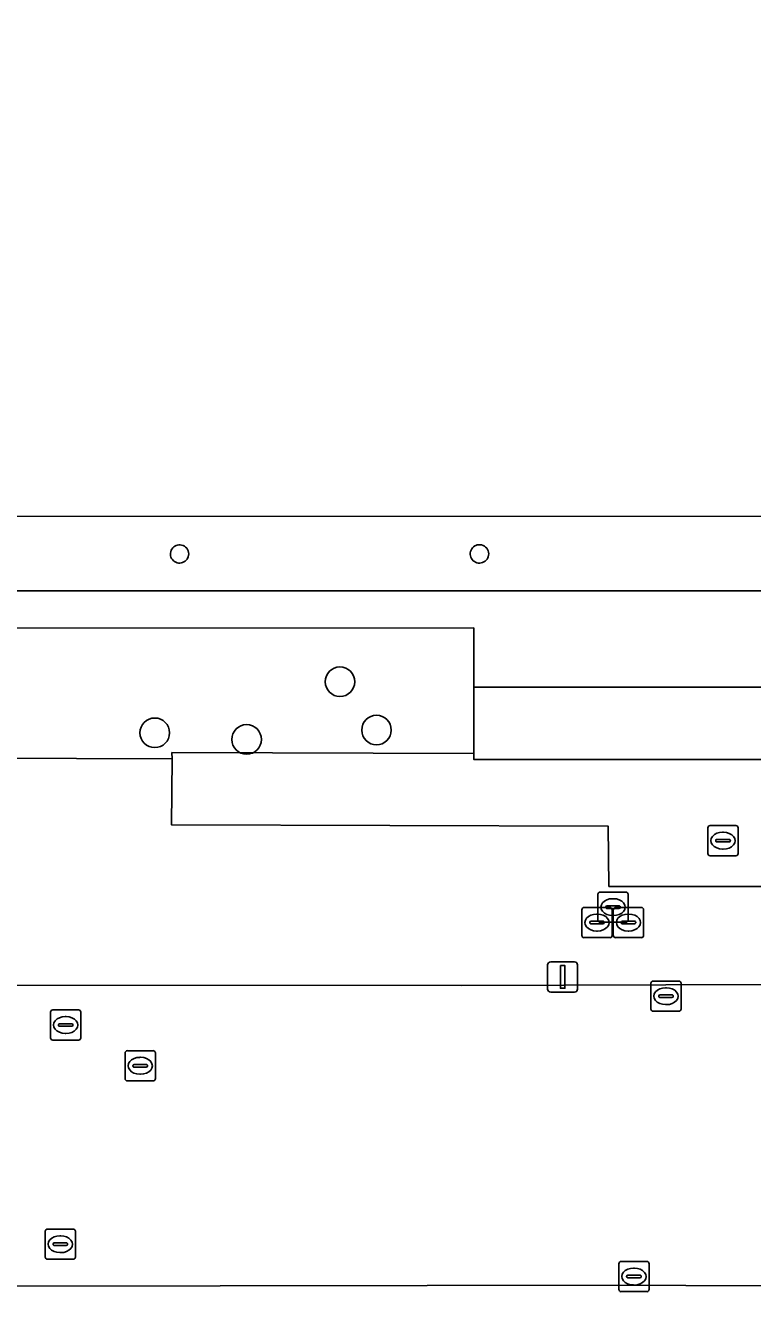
# Model space of a CAD drawing. Extents: x 161477 to 163040, y 383680 to 384871.
# Drawn here: x 162042.15 to 162066.22, y 384371.68 to 384413.59 of the extents above; entities that cross this region are included whole.
import ezdxf

# ---------------------------------------------------------------- set-up
doc = ezdxf.new("R2010")
doc.units = 0
for name, color, linetype in [('IMGEO_Boom', 7, 'Continuous'), ('IMGEO_Brandkraan', 7, 'Continuous'), ('IMGEO_Dek', 7, 'Continuous'), ('IMGEO_Groenvoorziening', 7, 'Continuous'), ('IMGEO_Kolk', 7, 'Continuous'), ('IMGEO_Lichtmast', 7, 'Continuous'), ('IMGEO_Pand', 7, 'Continuous'), ('IMGEO_Pijler', 7, 'Continuous'), ('IMGEO_Rijbaan_lokaal_open', 7, 'Continuous'), ('IMGEO_Rioolput', 7, 'Continuous'), ('IMGEO_Voetpad_gesloten', 7, 'Continuous'), ('IMGEO_Voetpad_open', 7, 'Continuous')]:
    doc.layers.add(name, color=color, linetype=linetype)

msp = doc.modelspace()

# ---------------------------------------------------------------- linework, layer by layer
at = {"layer": 'IMGEO_Boom'}
for centre in [(162052.56, 384391.87), (162053.77, 384390.27), (162046.43, 384390.18), (162049.47, 384389.96)]:
    msp.add_circle(centre, 0.489, dxfattribs=at)
at = {"layer": 'IMGEO_Brandkraan'}
for p, q in [((162061.099, 384383.984), (162061.099, 384384.836)), ((162061.174, 384384.91), (162062.026, 384384.91)), ((162062.1, 384384.836), (162062.1, 384383.984)), ((162061.358, 384384.404), (162061.358, 384384.416)), ((162061.401, 384384.453), (162061.799, 384384.453)), ((162061.587, 384384.69), (162061.612, 384384.69)), ((162061.842, 384384.416), (162061.842, 384384.404)), ((162060.569, 384383.474), (162060.569, 384384.326)), ((162060.644, 384384.4), (162061.496, 384384.4)), ((162061.057, 384384.18), (162061.082, 384384.18)), ((162061.796, 384384.367), (162061.398, 384384.367)), ((162061.57, 384384.326), (162061.57, 384383.474)), ((162061.61, 384384.13), (162061.585, 384384.13)), ((162061.609, 384383.474), (162061.609, 384384.326)), ((162061.684, 384384.4), (162062.536, 384384.4)), ((162062.097, 384384.18), (162062.122, 384384.18)), ((162062.61, 384384.326), (162062.61, 384383.474)), ((162060.828, 384383.894), (162060.828, 384383.906)), ((162061.266, 384383.857), (162060.868, 384383.857)), ((162060.871, 384383.943), (162061.269, 384383.943)), ((162061.08, 384383.62), (162061.055, 384383.62)), ((162062.026, 384383.91), (162061.174, 384383.91)), ((162061.312, 384383.906), (162061.312, 384383.894)), ((162061.868, 384383.894), (162061.868, 384383.906)), ((162062.306, 384383.857), (162061.908, 384383.857)), ((162061.911, 384383.943), (162062.309, 384383.943)), ((162062.12, 384383.62), (162062.095, 384383.62)), ((162062.352, 384383.906), (162062.352, 384383.894)), ((162061.496, 384383.4), (162060.644, 384383.4)), ((162062.536, 384383.4), (162061.684, 384383.4))]:
    msp.add_line(p, q, dxfattribs=at)
for points in [[(162061.099, 384383.984), (162061.099, 384384.836)], [(162061.174, 384384.91), (162062.026, 384384.91)], [(162062.1, 384384.836), (162062.1, 384383.984)], [(162060.569, 384383.474), (162060.569, 384384.326)], [(162060.644, 384384.4), (162061.496, 384384.4)], [(162061.57, 384384.326), (162061.57, 384383.474)], [(162061.609, 384383.474), (162061.609, 384384.326)], [(162061.684, 384384.4), (162062.536, 384384.4)], [(162062.61, 384384.326), (162062.61, 384383.474)], [(162062.026, 384383.91), (162061.174, 384383.91)], [(162061.496, 384383.4), (162060.644, 384383.4)], [(162062.536, 384383.4), (162061.684, 384383.4)]]:
    msp.add_lwpolyline(points, dxfattribs=at)
for centre, radius, start, end in [((162061.176, 384384.834), 0.0765, 91.552, 178.448), ((162061.176, 384384.834), 0.0765, 91.552, 178.448), ((162062.024, 384384.834), 0.0765, 1.552, 88.448), ((162062.024, 384384.834), 0.0765, 1.552, 88.448), ((162061.398, 384384.413), 0.0403, 85.8775, 175.7526), ((162061.395, 384384.403), 0.0366, 178.938, 274.7102), ((162061.799, 384384.41), 0.043, 264.8664, 352.4533), ((162061.803, 384384.415), 0.0386, 1.7309, 96.639), ((162060.646, 384384.324), 0.0765, 91.552, 178.448), ((162060.646, 384384.324), 0.0765, 91.552, 178.448), ((162061.494, 384384.324), 0.0765, 1.552, 88.448), ((162061.494, 384384.324), 0.0765, 1.552, 88.448), ((162061.686, 384384.324), 0.0765, 91.552, 178.448), ((162061.686, 384384.324), 0.0765, 91.552, 178.448), ((162062.534, 384384.324), 0.0765, 1.552, 88.448), ((162062.534, 384384.324), 0.0765, 1.552, 88.448), ((162060.868, 384383.903), 0.0403, 85.8775, 175.7526), ((162060.865, 384383.893), 0.0366, 178.938, 274.7102), ((162061.176, 384383.986), 0.0765, 181.552, 268.448), ((162061.176, 384383.986), 0.0765, 181.552, 268.448), ((162061.269, 384383.9), 0.043, 264.8664, 352.4533), ((162061.273, 384383.905), 0.0386, 1.7309, 96.639), ((162061.908, 384383.903), 0.0403, 85.8775, 175.7526), ((162061.905, 384383.893), 0.0366, 178.938, 274.7102), ((162062.024, 384383.986), 0.0765, 271.552, 358.448), ((162062.024, 384383.986), 0.0765, 271.552, 358.448), ((162062.309, 384383.9), 0.043, 264.8664, 352.4533), ((162062.313, 384383.905), 0.0386, 1.7309, 96.639), ((162060.646, 384383.476), 0.0765, 181.552, 268.448), ((162060.646, 384383.476), 0.0765, 181.552, 268.448), ((162061.494, 384383.476), 0.0765, 271.552, 358.448), ((162061.494, 384383.476), 0.0765, 271.552, 358.448), ((162061.686, 384383.476), 0.0765, 181.552, 268.448), ((162061.686, 384383.476), 0.0765, 181.552, 268.448), ((162062.534, 384383.476), 0.0765, 271.552, 358.448), ((162062.534, 384383.476), 0.0765, 271.552, 358.448)]:
    msp.add_arc(centre, radius, start, end, dxfattribs=at)
for centre, major_axis, ratio, start_param, end_param in [((162061.586, 384384.41), (-0.387, 0.002), 0.722429, 4.712389, 7.853982), ((162061.611, 384384.41), (-0.39, 0.002), 0.717154, 1.570796, 4.712389), ((162061.056, 384383.9), (-0.387, 0.002), 0.722429, 4.712389, 7.853982), ((162061.081, 384383.9), (-0.39, 0.002), 0.717154, 1.570796, 4.712389), ((162062.096, 384383.9), (-0.387, 0.002), 0.722429, 4.712389, 7.853982), ((162062.121, 384383.9), (-0.39, 0.002), 0.717154, 1.570796, 4.712389)]:
    msp.add_ellipse(centre, major_axis=major_axis, ratio=ratio, start_param=start_param, end_param=end_param, dxfattribs=at)
at = {"layer": 'IMGEO_Dek'}
for points in [[(162016.214, 384442.257), (162015.054, 384442.255), (162015.016, 384443.265), (161993.643, 384443.253), (161993.64, 384438.307), (162016.268, 384438.277), (162016.246, 384396.013), (162017.388, 384394.875), (162106.902, 384394.881), (162107.988, 384395.951), (162108.014, 384445.858), (162106.924, 384446.971), (162017.382, 384446.986), (162016.244, 384445.862)], [(162105.571, 384424.666), (162105.581, 384397.327), (162036.109, 384397.35), (162028.657, 384397.34), (162018.726, 384397.348), (162018.715, 384444.502), (162028.652, 384444.512), (162036.096, 384444.512), (162095.634, 384444.493), (162100.47, 384444.483), (162105.539, 384444.489), (162105.549, 384433.398)]]:
    msp.add_lwpolyline(points, close=True, dxfattribs=at)
at = {"layer": 'IMGEO_Groenvoorziening'}
msp.add_lwpolyline([(162056.99, 384391.69), (162056.99, 384393.65), (162037.544, 384393.645), (162037.547, 384391.702), (162037.514, 384390.562), (162037.51, 384389.491), (162037.51, 384389.351), (162047.002, 384389.314), (162046.998, 384389.526), (162056.991, 384389.498)], close=True, dxfattribs=at)
at = {"layer": 'IMGEO_Kolk'}
for p, q in [((162062.927, 384381.963), (162063.779, 384381.963)), ((162062.852, 384381.037), (162062.852, 384381.889)), ((162063.154, 384381.506), (162063.552, 384381.506)), ((162063.34, 384381.743), (162063.365, 384381.743)), ((162063.853, 384381.889), (162063.853, 384381.037)), ((162063.111, 384381.457), (162063.111, 384381.469)), ((162063.549, 384381.42), (162063.151, 384381.42)), ((162063.363, 384381.183), (162063.338, 384381.183)), ((162063.595, 384381.469), (162063.595, 384381.457)), ((162042.98, 384380.083), (162042.98, 384380.935)), ((162043.055, 384381.009), (162043.907, 384381.009)), ((162043.468, 384380.789), (162043.493, 384380.789)), ((162043.981, 384380.935), (162043.981, 384380.083)), ((162063.779, 384380.963), (162062.927, 384380.963)), ((162043.239, 384380.503), (162043.239, 384380.515)), ((162043.677, 384380.466), (162043.279, 384380.466)), ((162043.282, 384380.552), (162043.68, 384380.552)), ((162043.491, 384380.229), (162043.466, 384380.229)), ((162043.723, 384380.515), (162043.723, 384380.503)), ((162043.907, 384380.009), (162043.055, 384380.009)), ((162042.803, 384372.83), (162042.803, 384373.682)), ((162042.878, 384373.756), (162043.73, 384373.756)), ((162043.291, 384373.536), (162043.316, 384373.536)), ((162043.804, 384373.682), (162043.804, 384372.83)), ((162043.062, 384373.25), (162043.062, 384373.262)), ((162043.5, 384373.213), (162043.102, 384373.213)), ((162043.105, 384373.299), (162043.503, 384373.299)), ((162043.546, 384373.262), (162043.546, 384373.25)), ((162043.73, 384372.756), (162042.878, 384372.756)), ((162043.314, 384372.976), (162043.289, 384372.976)), ((162061.866, 384372.685), (162062.718, 384372.685)), ((162061.791, 384371.759), (162061.791, 384372.611)), ((162062.279, 384372.465), (162062.304, 384372.465)), ((162062.792, 384372.611), (162062.792, 384371.759)), ((162062.05, 384372.179), (162062.05, 384372.191)), ((162062.488, 384372.142), (162062.09, 384372.142)), ((162062.093, 384372.228), (162062.491, 384372.228)), ((162062.302, 384371.905), (162062.277, 384371.905)), ((162062.534, 384372.191), (162062.534, 384372.179)), ((162062.718, 384371.685), (162061.866, 384371.685))]:
    msp.add_line(p, q, dxfattribs=at)
for points in [[(162062.927, 384381.963), (162063.779, 384381.963)], [(162062.852, 384381.037), (162062.852, 384381.889)], [(162063.853, 384381.889), (162063.853, 384381.037)], [(162042.98, 384380.083), (162042.98, 384380.935)], [(162043.055, 384381.009), (162043.907, 384381.009)], [(162043.981, 384380.935), (162043.981, 384380.083)], [(162063.779, 384380.963), (162062.927, 384380.963)], [(162043.907, 384380.009), (162043.055, 384380.009)], [(162042.803, 384372.83), (162042.803, 384373.682)], [(162042.878, 384373.756), (162043.73, 384373.756)], [(162043.804, 384373.682), (162043.804, 384372.83)], [(162043.73, 384372.756), (162042.878, 384372.756)], [(162061.866, 384372.685), (162062.718, 384372.685)], [(162061.791, 384371.759), (162061.791, 384372.611)], [(162062.792, 384372.611), (162062.792, 384371.759)], [(162062.718, 384371.685), (162061.866, 384371.685)]]:
    msp.add_lwpolyline(points, dxfattribs=at)
for centre, radius, start, end in [((162062.929, 384381.887), 0.0765, 91.552, 178.448), ((162062.929, 384381.887), 0.0765, 91.552, 178.448), ((162063.777, 384381.887), 0.0765, 1.552, 88.448), ((162063.777, 384381.887), 0.0765, 1.552, 88.448), ((162063.151, 384381.466), 0.0403, 85.8775, 175.7526), ((162063.556, 384381.468), 0.0386, 1.7309, 96.639), ((162063.148, 384381.456), 0.0366, 178.938, 274.7102), ((162063.552, 384381.463), 0.043, 264.8664, 352.4533), ((162043.057, 384380.933), 0.0765, 91.552, 178.448), ((162043.057, 384380.933), 0.0765, 91.552, 178.448), ((162043.905, 384380.933), 0.0765, 1.552, 88.448), ((162043.905, 384380.933), 0.0765, 1.552, 88.448), ((162062.929, 384381.039), 0.0765, 181.552, 268.448), ((162062.929, 384381.039), 0.0765, 181.552, 268.448), ((162063.777, 384381.039), 0.0765, 271.552, 358.448), ((162063.777, 384381.039), 0.0765, 271.552, 358.448), ((162043.279, 384380.512), 0.0403, 85.8775, 175.7526), ((162043.276, 384380.502), 0.0366, 178.938, 274.7102), ((162043.68, 384380.509), 0.043, 264.8664, 352.4533), ((162043.684, 384380.514), 0.0386, 1.7309, 96.639), ((162043.057, 384380.085), 0.0765, 181.552, 268.448), ((162043.057, 384380.085), 0.0765, 181.552, 268.448), ((162043.905, 384380.085), 0.0765, 271.552, 358.448), ((162043.905, 384380.085), 0.0765, 271.552, 358.448), ((162042.88, 384373.68), 0.0765, 91.552, 178.448), ((162042.88, 384373.68), 0.0765, 91.552, 178.448), ((162043.728, 384373.68), 0.0765, 1.552, 88.448), ((162043.728, 384373.68), 0.0765, 1.552, 88.448), ((162043.102, 384373.259), 0.0403, 85.8775, 175.7526), ((162043.099, 384373.249), 0.0366, 178.938, 274.7102), ((162043.503, 384373.256), 0.043, 264.8664, 352.4533), ((162043.507, 384373.261), 0.0386, 1.7309, 96.639), ((162042.88, 384372.832), 0.0765, 181.552, 268.448), ((162042.88, 384372.832), 0.0765, 181.552, 268.448), ((162043.728, 384372.832), 0.0765, 271.552, 358.448), ((162043.728, 384372.832), 0.0765, 271.552, 358.448), ((162061.868, 384372.609), 0.0765, 91.552, 178.448), ((162061.868, 384372.609), 0.0765, 91.552, 178.448), ((162062.716, 384372.609), 0.0765, 1.552, 88.448), ((162062.716, 384372.609), 0.0765, 1.552, 88.448), ((162062.09, 384372.188), 0.0403, 85.8775, 175.7526), ((162062.087, 384372.178), 0.0366, 178.938, 274.7102), ((162062.491, 384372.185), 0.043, 264.8664, 352.4533), ((162062.495, 384372.19), 0.0386, 1.7309, 96.639), ((162061.868, 384371.761), 0.0765, 181.552, 268.448), ((162061.868, 384371.761), 0.0765, 181.552, 268.448), ((162062.716, 384371.761), 0.0765, 271.552, 358.448), ((162062.716, 384371.761), 0.0765, 271.552, 358.448)]:
    msp.add_arc(centre, radius, start, end, dxfattribs=at)
for centre, major_axis, ratio, start_param, end_param in [((162063.339, 384381.463), (-0.387, 0.002), 0.722429, 4.712389, 7.853982), ((162063.364, 384381.463), (-0.39, 0.002), 0.717154, 1.570796, 4.712389), ((162043.467, 384380.509), (-0.387, 0.002), 0.722429, 4.712389, 7.853982), ((162043.492, 384380.509), (-0.39, 0.002), 0.717154, 1.570796, 4.712389), ((162043.29, 384373.256), (-0.387, 0.002), 0.722429, 4.712389, 7.853982), ((162043.315, 384373.256), (-0.39, 0.002), 0.717154, 1.570796, 4.712389), ((162062.278, 384372.185), (-0.387, 0.002), 0.722429, 4.712389, 7.853982), ((162062.303, 384372.185), (-0.39, 0.002), 0.717154, 1.570796, 4.712389)]:
    msp.add_ellipse(centre, major_axis=major_axis, ratio=ratio, start_param=start_param, end_param=end_param, dxfattribs=at)
at = {"layer": 'IMGEO_Lichtmast'}
for p, q in [((162059.435, 384381.7), (162059.435, 384382.5)), ((162059.435, 384382.5), (162059.435, 384381.7)), ((162059.535, 384382.6), (162060.325, 384382.6)), ((162060.325, 384382.6), (162059.535, 384382.6)), ((162060.425, 384382.5), (162060.425, 384381.7)), ((162060.425, 384381.7), (162060.425, 384382.5)), ((162060.325, 384381.6), (162059.535, 384381.6)), ((162059.535, 384381.6), (162060.325, 384381.6))]:
    msp.add_line(p, q, dxfattribs=at)
msp.add_lwpolyline([(162059.855, 384382.475), (162060.005, 384382.475), (162060.005, 384381.725), (162059.855, 384381.725), (162059.855, 384382.475)], dxfattribs=at)
for centre, start, end in [((162059.535, 384382.5), 90, 180), ((162059.535, 384382.5), 90, 180), ((162060.325, 384382.5), 0, 90), ((162060.325, 384382.5), 360, 90), ((162059.535, 384381.7), 180, 270), ((162059.535, 384381.7), 180, 270), ((162060.325, 384381.7), 270, 0), ((162060.325, 384381.7), 270, 0)]:
    msp.add_arc(centre, 0.1, start, end, dxfattribs=at)
at = {"layer": 'IMGEO_Pand'}
msp.add_lwpolyline([(162105.571, 384424.666), (162095.676, 384424.666), (162095.634, 384444.493), (162036.096, 384444.512), (162034.843, 384445.775), (162029.864, 384445.73), (162028.652, 384444.512), (162018.715, 384444.502), (162018.726, 384397.348), (162028.657, 384397.34), (162029.911, 384396.093), (162034.886, 384396.126), (162036.109, 384397.35), (162105.581, 384397.327)], close=True, dxfattribs=at)
at = {"layer": 'IMGEO_Pijler'}
for centre, radius, start, end in [((162047.251, 384396.099), 0.303, 77.1064, 359.9759), ((162047.251, 384396.1), 0.302, 359.8874, 77.1949), ((162057.179, 384396.101), 0.305, 77.1176, 0.0607), ((162057.178, 384396.1), 0.306, 0.2002, 76.9781)]:
    msp.add_arc(centre, radius, start, end, dxfattribs=at)
at = {"layer": 'IMGEO_Rijbaan_lokaal_open'}
for points in [[(162193.778, 384381.926), (162193.629, 384381.925), (162182.39, 384379.966), (162181.727, 384379.953), (162179.787, 384381.95), (162178.23, 384381.953), (162164.036, 384381.903), (162137.625, 384381.872), (162127.044, 384381.902), (162109.195, 384381.874), (162108.196, 384381.872), (162104.111, 384381.86), (162097.686, 384381.866), (162083.503, 384381.847), (162063.345, 384381.843), (162056.599, 384381.815), (162024.959, 384381.823), (162012.567, 384381.888), (162000, 384381.875), (161998.603, 384381.874), (161977.501, 384381.836)], [(161977.467, 384371.944), (161998.045, 384371.925), (162000, 384371.926), (162006.247, 384371.928), (162007.404, 384371.892), (162015.132, 384371.834), (162041.294, 384371.87), (162041.739, 384371.871), (162062.302, 384371.904), (162064.004, 384371.886), (162082.68, 384371.833), (162101.208, 384371.827), (162104.537, 384371.835), (162125.165, 384371.805), (162133.9, 384371.809), (162138.457, 384371.801), (162166.526, 384371.766), (162179.751, 384371.755), (162181.77, 384373.737), (162182.422, 384373.721), (162193.658, 384371.779), (162193.801, 384371.778), (162193.822, 384375.802), (162193.658, 384375.801)]]:
    msp.add_lwpolyline(points, dxfattribs=at)
at = {"layer": 'IMGEO_Rioolput'}
for p, q in [((162064.739, 384386.184), (162064.739, 384387.036)), ((162064.814, 384387.11), (162065.666, 384387.11)), ((162065.74, 384387.036), (162065.74, 384386.184)), ((162064.998, 384386.604), (162064.998, 384386.616)), ((162065.436, 384386.567), (162065.038, 384386.567)), ((162065.041, 384386.653), (162065.439, 384386.653)), ((162065.227, 384386.89), (162065.252, 384386.89)), ((162065.482, 384386.616), (162065.482, 384386.604)), ((162065.666, 384386.11), (162064.814, 384386.11)), ((162065.25, 384386.33), (162065.225, 384386.33)), ((162045.449, 384378.734), (162045.449, 384379.586)), ((162045.524, 384379.66), (162046.376, 384379.66)), ((162045.937, 384379.44), (162045.962, 384379.44)), ((162046.45, 384379.586), (162046.45, 384378.734)), ((162045.708, 384379.154), (162045.708, 384379.166)), ((162046.146, 384379.117), (162045.748, 384379.117)), ((162045.751, 384379.203), (162046.149, 384379.203)), ((162046.192, 384379.166), (162046.192, 384379.154)), ((162046.376, 384378.66), (162045.524, 384378.66)), ((162045.96, 384378.88), (162045.935, 384378.88))]:
    msp.add_line(p, q, dxfattribs=at)
for points in [[(162064.739, 384386.184), (162064.739, 384387.036)], [(162064.814, 384387.11), (162065.666, 384387.11)], [(162065.74, 384387.036), (162065.74, 384386.184)], [(162065.666, 384386.11), (162064.814, 384386.11)], [(162045.449, 384378.734), (162045.449, 384379.586)], [(162045.524, 384379.66), (162046.376, 384379.66)], [(162046.45, 384379.586), (162046.45, 384378.734)], [(162046.376, 384378.66), (162045.524, 384378.66)]]:
    msp.add_lwpolyline(points, dxfattribs=at)
for centre, radius, start, end in [((162064.816, 384387.034), 0.0765, 91.552, 178.448), ((162064.816, 384387.034), 0.0765, 91.552, 178.448), ((162065.664, 384387.034), 0.0765, 1.552, 88.448), ((162065.664, 384387.034), 0.0765, 1.552, 88.448), ((162065.038, 384386.613), 0.0403, 85.8775, 175.7526), ((162065.035, 384386.603), 0.0366, 178.938, 274.7102), ((162065.439, 384386.61), 0.043, 264.8664, 352.4533), ((162065.443, 384386.615), 0.0386, 1.7309, 96.639), ((162064.816, 384386.186), 0.0765, 181.552, 268.448), ((162064.816, 384386.186), 0.0765, 181.552, 268.448), ((162065.664, 384386.186), 0.0765, 271.552, 358.448), ((162065.664, 384386.186), 0.0765, 271.552, 358.448), ((162045.526, 384379.584), 0.0765, 91.552, 178.448), ((162045.526, 384379.584), 0.0765, 91.552, 178.448), ((162046.374, 384379.584), 0.0765, 1.552, 88.448), ((162046.374, 384379.584), 0.0765, 1.552, 88.448), ((162045.748, 384379.163), 0.0403, 85.8775, 175.7526), ((162045.745, 384379.153), 0.0366, 178.938, 274.7102), ((162046.149, 384379.16), 0.043, 264.8664, 352.4533), ((162046.153, 384379.165), 0.0386, 1.7309, 96.639), ((162045.526, 384378.736), 0.0765, 181.552, 268.448), ((162045.526, 384378.736), 0.0765, 181.552, 268.448), ((162046.374, 384378.736), 0.0765, 271.552, 358.448), ((162046.374, 384378.736), 0.0765, 271.552, 358.448)]:
    msp.add_arc(centre, radius, start, end, dxfattribs=at)
for centre, major_axis, ratio, start_param, end_param in [((162065.226, 384386.61), (-0.387, 0.002), 0.722429, 4.712389, 7.853982), ((162065.251, 384386.61), (-0.39, 0.002), 0.717154, 1.570796, 4.712389), ((162045.936, 384379.16), (-0.387, 0.002), 0.722429, 4.712389, 7.853982), ((162045.961, 384379.16), (-0.39, 0.002), 0.717154, 1.570796, 4.712389)]:
    msp.add_ellipse(centre, major_axis=major_axis, ratio=ratio, start_param=start_param, end_param=end_param, dxfattribs=at)
at = {"layer": 'IMGEO_Voetpad_gesloten'}
for points in [[(162016.214, 384442.257), (162015.054, 384442.255), (162015.016, 384443.265), (161993.643, 384443.253), (161993.64, 384438.307), (162016.268, 384438.277), (162016.246, 384396.013), (162017.388, 384394.875), (162106.902, 384394.881), (162107.988, 384395.951), (162108.014, 384445.858), (162106.924, 384446.971), (162017.382, 384446.986), (162016.244, 384445.862)], [(162095.634, 384444.493), (162100.47, 384444.483), (162105.539, 384444.489), (162105.549, 384433.398), (162105.571, 384424.666), (162105.581, 384397.327), (162036.109, 384397.35), (162028.657, 384397.34), (162018.726, 384397.348), (162018.715, 384444.502), (162028.652, 384444.512), (162036.096, 384444.512)]]:
    msp.add_lwpolyline(points, close=True, dxfattribs=at)
at = {"layer": 'IMGEO_Voetpad_open'}
for points in [[(162105.581, 384397.327), (162036.109, 384397.35), (162034.886, 384396.126), (162029.911, 384396.093), (162028.657, 384397.34), (162018.726, 384397.348), (162018.715, 384444.502), (162028.652, 384444.512), (162029.864, 384445.73), (162034.843, 384445.775), (162036.096, 384444.512), (162095.634, 384444.493), (162095.676, 384424.666), (162105.571, 384424.666)], [(162067.109, 384391.689), (162056.99, 384391.69), (162056.991, 384389.498), (162056.991, 384389.298), (162067.099, 384389.292)], [(162087.164, 384386.915), (162087.159, 384387.107), (162086.879, 384387.107), (162086.866, 384389.32), (162067.099, 384389.292), (162056.991, 384389.298), (162056.991, 384389.498), (162046.998, 384389.526), (162047.002, 384389.314), (162046.98, 384387.139), (162061.435, 384387.094), (162061.462, 384385.095), (162085.368, 384385.093), (162087.183, 384385.109)]]:
    msp.add_lwpolyline(points, close=True, dxfattribs=at)
for points in [[(162037.544, 384393.645), (162056.99, 384393.65), (162056.99, 384391.69), (162067.109, 384391.689), (162067.11, 384393.683), (162108.017, 384393.713), (162109.357, 384393.708), (162109.346, 384389.918), (162106.559, 384387.116), (162087.159, 384387.107), (162087.164, 384386.915), (162089.875, 384386.923), (162089.895, 384384.322), (162085.36, 384384.358), (162085.368, 384385.093), (162061.462, 384385.095), (162061.435, 384387.094), (162046.98, 384387.139), (162047.002, 384389.314), (162037.51, 384389.351)], [(162024.959, 384381.823), (162056.599, 384381.815), (162063.345, 384381.843), (162083.503, 384381.847), (162097.686, 384381.866), (162104.111, 384381.86), (162108.196, 384381.872), (162109.195, 384381.874)], [(162125.165, 384371.805), (162104.537, 384371.835), (162101.208, 384371.827), (162082.68, 384371.833), (162064.004, 384371.886), (162062.302, 384371.904), (162041.739, 384371.871), (162041.294, 384371.87), (162015.132, 384371.834), (162007.404, 384371.892), (162006.247, 384371.928), (162000, 384371.926), (161998.045, 384371.925), (161977.467, 384371.944)]]:
    msp.add_lwpolyline(points, dxfattribs=at)
for centre, radius, start, end in [((162047.251, 384396.099), 0.303, 77.1064, 359.9759), ((162047.251, 384396.1), 0.302, 359.8874, 77.1949), ((162057.179, 384396.101), 0.305, 77.1176, 0.0607), ((162057.178, 384396.1), 0.306, 0.2002, 76.9781)]:
    msp.add_arc(centre, radius, start, end, dxfattribs=at)

doc.saveas('drawing.dxf')
